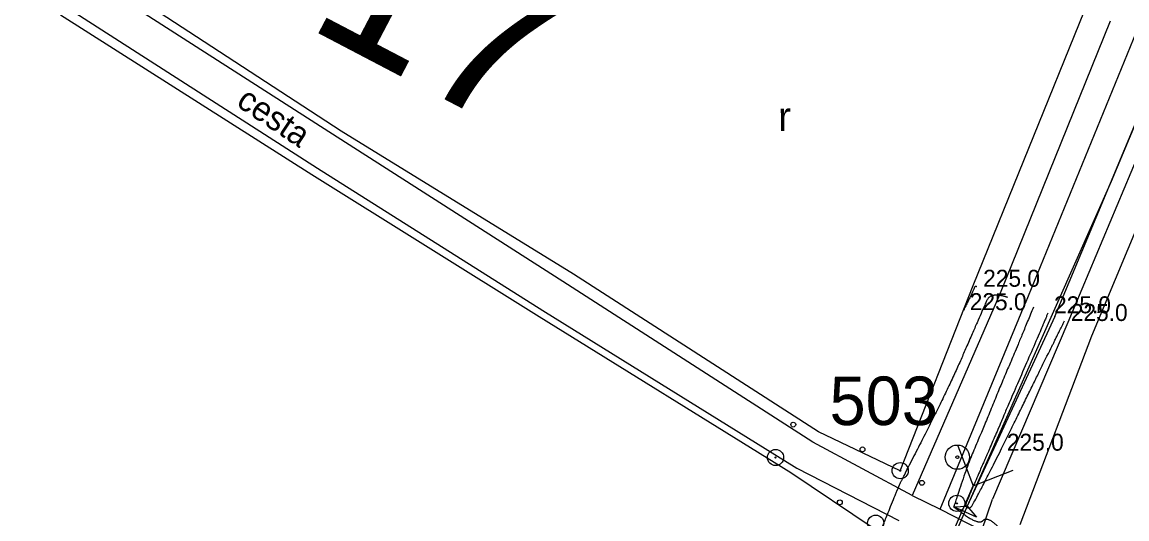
# Model space of a CAD drawing. Extents: x -495905 to -478420, y -1113297 to -1107716.
# Drawn here: x -480194.6 to -480058.1, y -1112363.4 to -1112302 of the extents above; entities that cross this region are included whole.
import ezdxf

# ---------------------------------------------------------------- set-up
doc = ezdxf.new("R2010")
doc.units = 0
for name, color, linetype in [('03_PC_OBJEKTY_STAV', 7, 'Continuous'), ('03_PC_POPIS_NÁVRH', 7, 'Continuous'), ('2D_VRSTEVNICE', 7, 'Continuous'), ('VODNÍ PLOCHY', 7, 'Continuous'), ('VYRAZNE_VRST', 7, 'Continuous'), ('zamereni', 7, 'Continuous')]:
    doc.layers.add(name, color=color, linetype=linetype)

msp = doc.modelspace()

# ---------------------------------------------------------------- linework, layer by layer
at = {"layer": '03_PC_OBJEKTY_STAV'}
for points in [[(-480079.01, -1112354.42), (-480077.08, -1112359.36), (-480072.14, -1112357.43)], [(-480082.09, -1112370.81), (-480077.08, -1112359.36)]]:
    msp.add_lwpolyline(points, dxfattribs=at)
at = {"layer": '2D_VRSTEVNICE'}
for points in [[(-480072.83, -1112336.06), (-480074.94, -1112335.34), (-480075.92, -1112337.58), (-480080.75, -1112348.67), (-480085.15, -1112357.06)], [(-480069.65, -1112337.25), (-480071.67, -1112342.21), (-480073.4, -1112346.2), (-480076.22, -1112353.12), (-480077.71, -1112356.54), (-480079.41, -1112361.7), (-480079.51, -1112361.94), (-480079.52, -1112361.96), (-480079.47, -1112361.99), (-480077.8, -1112363.18)], [(-480107.37, -1112407.71), (-480102.25, -1112396.55), (-480100.71, -1112393.28), (-480099.85, -1112391.46), (-480098.53, -1112388.39), (-480092.88, -1112375), (-480089.04, -1112366.11), (-480088.55, -1112364.97), (-480088.2, -1112364.18), (-480086.16, -1112359.08), (-480085.7, -1112358.32), (-480085.15, -1112357.06)], [(-480077.8, -1112363.18), (-480076.33, -1112364.12), (-480075.46, -1112363.19), (-480073.83, -1112364.52), (-480072.42, -1112366.32), (-480073.48, -1112369.35), (-480073.83, -1112369.8), (-480079.47, -1112370.05), (-480080.45, -1112369.42), (-480081.6, -1112368.68), (-480082.77, -1112368.1), (-480082.9, -1112368.4), (-480083.53, -1112369.73), (-480085.07, -1112372.82), (-480086.37, -1112375.79), (-480089.09, -1112381.61), (-480090.87, -1112385.67), (-480093.54, -1112391.37), (-480094.04, -1112392.51), (-480094.65, -1112393.81), (-480096.35, -1112397.7)]]:
    msp.add_open_spline(points, degree=2, dxfattribs=at)
at = {"layer": 'VODNÍ PLOCHY'}
msp.add_lwpolyline([(-480023.72, -1112234.82), (-480060.04, -1112321.71), (-480077.82, -1112361.86), (-480081.1, -1112369.41), (-480119.94, -1112455.96), (-480127.03, -1112470.47), (-480143.35, -1112485.25), (-480154.98, -1112496.14), (-480172.63, -1112513.19), (-480185.71, -1112531.87), (-480195.21, -1112551.46), (-480218.07, -1112602.75), (-480229.52, -1112628.13), (-480239.29, -1112644.01), (-480290.47, -1112694.55), (-480316.71, -1112714.42), (-480386.12, -1112764.09), (-480452.3, -1112810.94)], dxfattribs=at)
at = {"layer": 'VYRAZNE_VRST'}
for points in [[(-480076.64, -1112334.74), (-480076.87, -1112334.66), (-480076.97, -1112334.9), (-480077.49, -1112336.09), (-480078.3, -1112337.63)], [(-480067.88, -1112338.02), (-480068.55, -1112339.68), (-480073.22, -1112350.41), (-480073.91, -1112352.1), (-480077.8, -1112361.01), (-480078.09, -1112361.88), (-480077.56, -1112362.18), (-480077.07, -1112361.66), (-480073.71, -1112355.01)], [(-480073.71, -1112355.01), (-480068.08, -1112343.51), (-480065.81, -1112338.97)]]:
    msp.add_open_spline(points, degree=2, dxfattribs=at)
at = {"layer": 'zamereni'}
for p, q in [((-480155.19, -1112315.51), (-480185.61, -1112295.65)), ((-480155.69, -1112316.25), (-480186.55, -1112296.44)), ((-480189.16, -1112300.18), (-480158.13, -1112320.06)), ((-480189.9, -1112301.13), (-480158.83, -1112320.85)), ((-480077.1, -1112334.58), (-480063.34, -1112300.61)), ((-480060.15, -1112301.9), (-480073.84, -1112335.73)), ((-480056.97, -1112303.27), (-480070.65, -1112336.81)), ((-480067, -1112338.41), (-480053.09, -1112305.01)), ((-480051.23, -1112305.33), (-480065.41, -1112339.16)), ((-480062.43, -1112340.8), (-480048.21, -1112306.65)), ((-480127.79, -1112334.07), (-480155.69, -1112316.25)), ((-480126.51, -1112333.19), (-480155.19, -1112315.51)), ((-480158.83, -1112320.85), (-480130.73, -1112338.41)), ((-480158.13, -1112320.06), (-480130.3, -1112337.68)), ((-480096.9, -1112353.96), (-480127.79, -1112334.07)), ((-480096.23, -1112352.69), (-480126.51, -1112333.19)), ((-480086.11, -1112357.48), (-480077.1, -1112334.58)), ((-480073.84, -1112335.73), (-480084.63, -1112360.53)), ((-480081.16, -1112362.22), (-480070.65, -1112336.81)), ((-480130.73, -1112338.41), (-480099.65, -1112357.71)), ((-480130.3, -1112337.68), (-480098.9, -1112357.15)), ((-480067, -1112338.41), (-480077.82, -1112361.86)), ((-480065.41, -1112339.16), (-480074.72, -1112361.01)), ((-480071.27, -1112364.12), (-480062.43, -1112340.8)), ((-480086.11, -1112357.48), (-480096.23, -1112352.69)), ((-480084.63, -1112360.53), (-480096.9, -1112353.96)), ((-480099.65, -1112357.71), (-480089.47, -1112364.53)), ((-480098.9, -1112357.15), (-480086.3, -1112363.65)), ((-480084.63, -1112360.53), (-480081.16, -1112362.22)), ((-480076.03, -1112364.87), (-480074.72, -1112361.01)), ((-480081.16, -1112362.22), (-480076.03, -1112364.87)), ((-480079.47, -1112361.95), (-480077.82, -1112361.86)), ((-480076.68, -1112363.24), (-480079.47, -1112361.95)), ((-480077.82, -1112361.86), (-480076.68, -1112363.24))]:
    msp.add_line(p, q, dxfattribs=at)
for centre, radius in [((-480099.33, -1112351.78), 0.3), ((-480101.52, -1112355.85), 1), ((-480090.77, -1112354.85), 0.3), ((-480079.05, -1112355.81), 1.5), ((-480101.52, -1112355.85), 0.0655), ((-480079.05, -1112355.81), 0.181), ((-480086.11, -1112357.48), 1), ((-480086.11, -1112357.48), 0.0655), ((-480083.43, -1112358.99), 0.3), ((-480093.58, -1112361.4), 0.3), ((-480079.11, -1112361.52), 1), ((-480079.11, -1112361.52), 0.0655), ((-480089.14, -1112363.97), 1)]:
    msp.add_circle(centre, radius, dxfattribs=at)

# ---------------------------------------------------------------- texts
at = {"layer": '03_PC_POPIS_NÁVRH'}
msp.add_text('C17', height=20, rotation=332.3499, dxfattribs=at).set_placement((-480176.94, -1112293.48))
at = {"layer": 'VYRAZNE_VRST'}
for p in [(-480076.64, -1112334.74), (-480078.3, -1112337.63), (-480067.88, -1112338.02), (-480065.81, -1112338.97), (-480073.71, -1112355.01), (-480073.71, -1112355.01)]:
    msp.add_text(' 225.0', height=2.1, dxfattribs=at).set_placement(p)
at = {"layer": 'zamereni'}
msp.add_text(' cesta', height=3, rotation=326.1851, dxfattribs=at).set_placement((-480169.24, -1112311.66))
for s, height, p in [('r', 3.6, (-480101.2, -1112315.47)), ('503', 6, (-480094.85, -1112351.84))]:
    msp.add_text(s, height=height, dxfattribs=at).set_placement(p)

doc.saveas('drawing.dxf')
